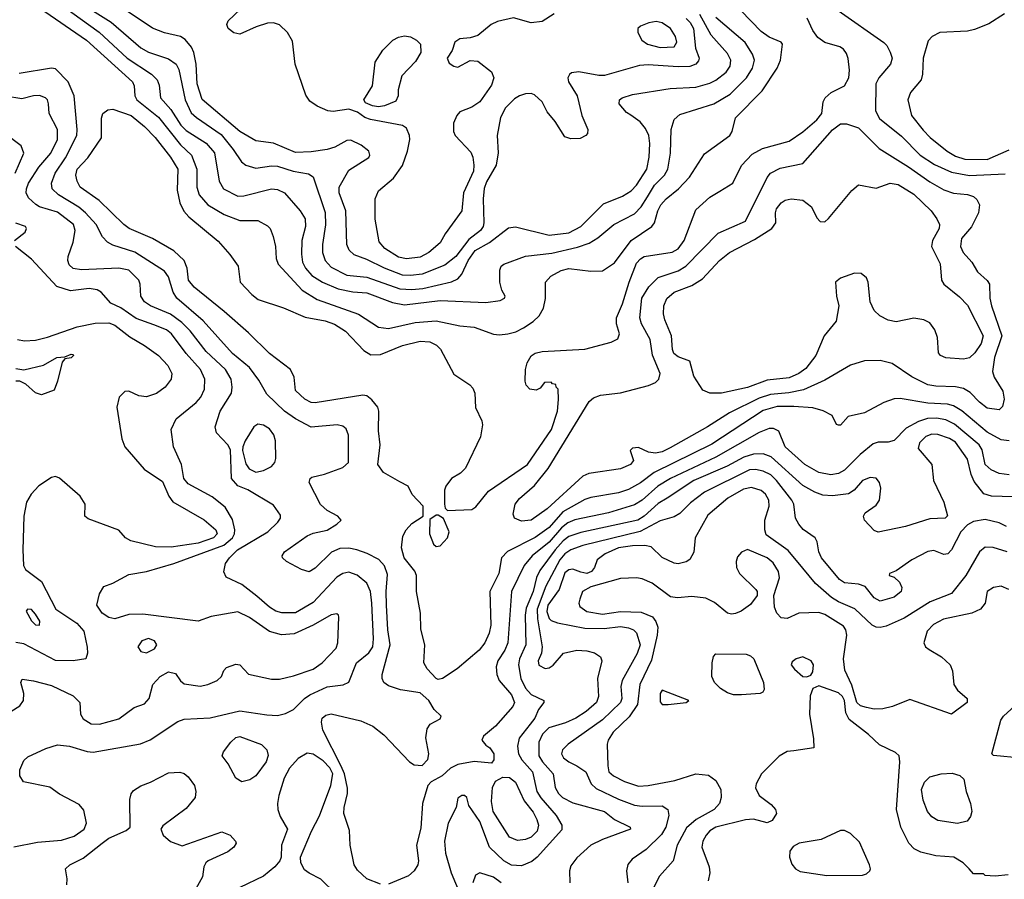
# Model space of a CAD drawing. Extents: x 1173029 to 1307123, y 522559 to 678521.
# Tile 430 of 623: x 1198615 to 1203581, y 618843 to 623179. Entities that reach past the tile are written whole.
import ezdxf

# ---------------------------------------------------------------- set-up
doc = ezdxf.new("R2010")
doc.units = 0

msp = doc.modelspace()

# ---------------------------------------------------------------- linework, layer by layer
at = {"layer": '0CON10XD'}
for points in [[(1198715, 623238), (1198951.2, 623075), (1199184, 622865), (1199192.7, 622845), (1199194.7, 622795), (1199206, 622775), (1199315, 622687.9), (1199425, 622547.5), (1199480.7, 622495), (1199509, 622425), (1199507.4, 622335), (1199519.1, 622295), (1199563.6, 622245), (1199646.6, 622196.6), (1199725, 622165.4), (1199815, 622165.5), (1199865, 622139.2), (1199878.6, 622125), (1199893.1, 622085), (1199904.4, 622035), (1199907.8, 621975), (1199918.5, 621945), (1200040, 621815), (1200115, 621767.9), (1200323.2, 621693.3), (1200425, 621627.1), (1200475, 621621.3), (1200608.6, 621651.4), (1200715, 621660.5), (1200835, 621635.3), (1200907.2, 621627.2), (1201005, 621593.1), (1201035, 621589.2), (1201076.5, 621593.5), (1201116.3, 621603.7), (1201155, 621624.6), (1201203.7, 621656.3), (1201235, 621685.6), (1201255.9, 621724.1), (1201267.1, 621772.9), (1201267.1, 621855), (1201294.3, 621885.7), (1201345, 621913.3), (1201385, 621923.4), (1201495, 621910.5), (1201555, 621912.7), (1201615, 621953.3), (1201698.2, 622065), (1201803.8, 622136.2), (1201816.2, 622155), (1201832.6, 622215), (1201847.7, 622245), (1201874.8, 622275.2), (1201938.2, 622325), (1201993.5, 622385), (1202068, 622502), (1202195.7, 622595), (1202208.1, 622615), (1202225.4, 622684.6), (1202360, 622820), (1202434.6, 622935), (1202452.7, 622975), (1202462, 623055), (1202455, 623066), (1202395, 623090.4), (1202355, 623119.6), (1202251.5, 623225)], [(1198793.1, 623275), (1199015.6, 623115.6), (1199156.5, 622985), (1199278.8, 622905), (1199308.7, 622875), (1199318.3, 622848.3), (1199324.1, 622785), (1199376.5, 622726.5), (1199426.7, 622646.7), (1199455, 622620.5), (1199555, 622555.3), (1199597.1, 622507.1), (1199621.3, 622365), (1199642.7, 622325), (1199715, 622289.2), (1199745, 622291.2), (1199885, 622325.3), (1199915, 622322.5), (1199950.6, 622305), (1200030, 622215), (1200054.4, 622175), (1200056.4, 622136.4), (1200037.3, 622065), (1200035.7, 621995.7), (1200041.1, 621955), (1200055.7, 621925), (1200089, 621889), (1200142.5, 621855), (1200221.8, 621821.8), (1200295.5, 621805.5), (1200365, 621801.2), (1200495, 621752.5), (1200555, 621741), (1200735, 621762.4), (1200965, 621752.5), (1201038.3, 621761.7), (1201060, 621775), (1201063.3, 621785), (1201046.7, 621815), (1201036.2, 621855), (1201036.2, 621915), (1201043.8, 621935), (1201056, 621945), (1201165, 621986.8), (1201298.1, 622001.9), (1201428.2, 622031.8), (1201487.5, 622052.5), (1201531.2, 622078.8), (1201610.5, 622145), (1201715, 622199.3), (1201749.8, 622235), (1201780.7, 622285), (1201815.6, 622345), (1201866.2, 622395), (1201883.9, 622425), (1201897.1, 622505), (1201900.8, 622625), (1201915.5, 622675), (1201945, 622700), (1202115, 622754.2), (1202197.5, 622802.5), (1202280, 622885), (1202310.3, 622935), (1202320.5, 622975), (1202311.4, 623005), (1202274.1, 623064.1), (1202125, 623190)], [(1198955, 623242.6), (1199076.9, 623166.9), (1199225, 623036.9), (1199265, 623015.8), (1199365, 622982), (1199404.4, 622955), (1199418, 622928), (1199449.3, 622775), (1199479.8, 622709.8), (1199506.1, 622685), (1199630.1, 622600.1), (1199691.2, 622525), (1199732.7, 622462.7), (1199755.9, 622445.9), (1199805, 622430), (1199885, 622441.9), (1199915, 622439.5), (1199994.7, 622415.3), (1200071.2, 622401.2), (1200095, 622385.6), (1200156, 622206), (1200156.4, 622143.6), (1200142.4, 622045), (1200142.7, 622005), (1200154.8, 621964.8), (1200185, 621930.6), (1200265, 621890.2), (1200365, 621879.4), (1200532, 621822), (1200592.8, 621817.2), (1200647.4, 621822.6)], [(1201975.4, 623185.4), (1201995.7, 623165), (1202012.4, 623135), (1202023.5, 623035), (1202040.9, 622985), (1202038.8, 622971.2), (1202025.6, 622955), (1201995, 622943.5), (1201935, 622940.5), (1201785, 622950.8), (1201741.6, 622948.4), (1201565, 622896.9), (1201535, 622897.1), (1201434.5, 622915.5), (1201398.6, 622911.4), (1201387, 622903), (1201380, 622885), (1201381.9, 622865), (1201426.2, 622795), (1201450.6, 622695), (1201480, 622625), (1201478.1, 622605), (1201470.8, 622595), (1201441.1, 622578.9), (1201395, 622577.5), (1201365, 622588.6), (1201315.4, 622665.4), (1201275, 622714), (1201249.4, 622765), (1201210.5, 622800.5), (1201195, 622806.4), (1201165, 622804.5), (1201135, 622795.5), (1201110.1, 622779.9), (1201065.2, 622734.8), (1201040.3, 622685), (1201022.7, 622595), (1201027.7, 622507.7), (1201018.6, 622445), (1200969.6, 622360.4), (1200957.2, 622327.2), (1200952, 622275), (1200955.4, 622154.6), (1200951.8, 622135), (1200939.2, 622115), (1200880.4, 622069.6), (1200814.2, 621985), (1200758.6, 621941.4), (1200645, 621894.8), (1200585, 621887.8), (1200545, 621890), (1200455.5, 621925), (1200365, 621970), (1200302.1, 621992.1), (1200276.6, 622016.6), (1200264.7, 622044.7), (1200259.3, 622215), (1200226.8, 622305), (1200226.2, 622335), (1200275, 622419.4), (1200375, 622484.3), (1200380.5, 622495), (1200375.6, 622515), (1200336.4, 622546.4), (1200285, 622571.2), (1200265, 622568.8), (1200205, 622536.7), (1200165, 622524.7), (1200085, 622512.5), (1200005, 622509.4), (1199895, 622556.2), (1199805, 622567.3), (1199725, 622614.2), (1199535, 622776.5), (1199509.1, 622855), (1199504.1, 622954.1), (1199493.2, 623013.2), (1199480.5, 623040.5), (1199449.7, 623079.7), (1199425, 623094.5), (1199345, 623112), (1199285, 623136.8), (1199076, 623276)], [(1201310.7, 623209.3), (1201250.3, 623169.7), (1201195, 623162.5), (1201105, 623187.7), (1201025, 623170), (1200992.9, 623155), (1200925, 623099.3), (1200887.5, 623087.5), (1200835, 623082.9), (1200810, 623065), (1200795.9, 623024.1), (1200770, 622985), (1200780.5, 622960.5), (1200804.1, 622944.1), (1200825, 622940), (1200886.1, 622973.9), (1200925, 622969.2), (1200995, 622916), (1201005.5, 622885), (1200995, 622848), (1200935.6, 622765), (1200895, 622738.1), (1200835, 622714), (1200819.2, 622695), (1200803.4, 622656.6), (1200803.1, 622615), (1200811.4, 622595), (1200890.9, 622510.9), (1200900.9, 622485), (1200904.5, 622445.5), (1200902.9, 622415), (1200853.5, 622305), (1200844.3, 622215), (1200760.5, 622099.5), (1200736.2, 622053.8), (1200678.2, 622005), (1200635, 621981.2), (1200565, 621972.1), (1200525, 621981.4), (1200456.4, 622025), (1200427.6, 622057.6), (1200407.1, 622172.9), (1200407.7, 622275), (1200424.4, 622315), (1200500.1, 622379.9), (1200545, 622444.2), (1200571.2, 622515), (1200583.1, 622575), (1200581.4, 622595), (1200565, 622631.2), (1200545.6, 622645.6), (1200383.3, 622675), (1200356.2, 622685), (1200318.3, 622711.7), (1200275, 622727.1), (1200195, 622715.7), (1200168.8, 622718.8), (1200115, 622742), (1200077.6, 622767.6), (1200058, 622798), (1200004.6, 622955), (1199991.5, 623071.5), (1199965, 623114.4), (1199925, 623153.8), (1199895, 623163.9), (1199865, 623161.3), (1199806.7, 623143.3), (1199725, 623106.5), (1199695, 623112.5), (1199665.7, 623135), (1199660, 623155), (1199666.6, 623173.4), (1199728.6, 623231.4)], [(1203605, 621054.6), (1203565, 621059.2), (1203495, 621097.5), (1203366.1, 621206.1), (1203325, 621230.8), (1203295, 621239.3), (1203195, 621245.2), (1203055, 621268.8), (1203025, 621267.1), (1202972.6, 621247.4), (1202876, 621195), (1202793.2, 621176.8), (1202755, 621133.8), (1202745, 621133.3), (1202735, 621137.5), (1202711.7, 621181.7), (1202666.6, 621206.6), (1202615, 621220.4), (1202518.5, 621228.5), (1202435, 621227), (1202365, 621207.3), (1202105, 621038.4), (1201815, 620895.2), (1201745, 620841.9), (1201685, 620808.4), (1201635, 620791.5), (1201495, 620768.6), (1201465, 620758.4), (1201353.6, 620696.4), (1201285, 620617.6), (1201215, 620567.2), (1201074.2, 620495.8), (1201045.5, 620465), (1201032, 620385), (1200985.4, 620295), (1200990.6, 620125), (1200981.9, 620085), (1200960.3, 620035), (1200931.5, 619998.5), (1200821.9, 619905), (1200748, 619855), (1200725, 619851.2), (1200715, 619856.4), (1200670.4, 619905), (1200652.9, 619935), (1200657.3, 620025), (1200637.9, 620105), (1200636.2, 620185), (1200616.4, 620295), (1200616.5, 620375), (1200607.1, 620397.1), (1200553.8, 620465), (1200540, 620515), (1200546.6, 620573.4), (1200564.2, 620605), (1200593.2, 620636.8), (1200650, 620675), (1200650, 620725), (1200593.9, 620783.9), (1200573.3, 620825), (1200532.5, 620847.5), (1200449.2, 620895), (1200421.2, 620935), (1200432.7, 621035), (1200424.6, 621105), (1200426.1, 621205), (1200420.4, 621225), (1200391.1, 621261.1), (1200365, 621280.8), (1200345, 621284.7), (1200105, 621245.4), (1200085, 621247.1), (1200053.3, 621265), (1200005, 621308.8), (1199998.6, 621375), (1199980.8, 621415), (1199874.3, 621495), (1199768.9, 621598.9), (1199646.8, 621706.8), (1199495, 621829.6), (1199466.4, 621865), (1199459.1, 621925), (1199443.6, 621965), (1199392.7, 622012.7), (1199284.4, 622074.4), (1199166.4, 622126.4), (1199139.6, 622145), (1199015, 622267.5), (1198920, 622335), (1198904, 622364), (1198898.2, 622395), (1198905.4, 622425), (1198958.2, 622481.8), (1199027.3, 622582.7), (1199027.9, 622682.1), (1199034.2, 622705), (1199058.8, 622725), (1199085, 622727.7), (1199177.3, 622695), (1199245, 622640.7), (1199298.2, 622585), (1199375, 622485.4), (1199412.5, 622425), (1199409.5, 622319.5), (1199422.1, 622255), (1199442.5, 622212.5), (1199467.9, 622185), (1199615, 622062.5), (1199675, 621994.4), (1199715.9, 621935.9), (1199726.5, 621855), (1199785, 621791.9), (1199817.2, 621767.2), (1199945, 621725.5), (1200055, 621678.2), (1200155, 621659.8), (1200202.7, 621642.7), (1200257.2, 621607.2), (1200350.4, 621510.4), (1200385, 621488.9), (1200435, 621490.4), (1200545, 621535.7), (1200635, 621557.3), (1200683.1, 621553.1), (1200717.7, 621537.7), (1200736.4, 621516.4), (1200805, 621390.5), (1200885, 621337.1), (1200900.2, 621320.2), (1200910, 621295), (1200913, 621223), (1200945.4, 621155.4), (1200948.9, 621135), (1200939.4, 621075), (1200862.7, 620917.3), (1200838.2, 620891.8), (1200792.2, 620865), (1200764.3, 620825), (1200758, 620805), (1200757.5, 620735), (1200760, 620715), (1200772.5, 620702.5), (1200895, 620708), (1200915, 620722), (1200979.5, 620800.5), (1201176.2, 620935), (1201297.5, 621112.5), (1201327.2, 621205), (1201333, 621263), (1201330, 621315), (1201320, 621325), (1201318.3, 621338.3), (1201301.7, 621341.7), (1201295, 621350), (1201261.7, 621348.3), (1201239.3, 621320.7), (1201219.5, 621310.5), (1201187.5, 621315), (1201170, 621335), (1201163.8, 621355), (1201166.2, 621415), (1201175, 621447.5), (1201195, 621483.3), (1201215, 621497.1), (1201250, 621505), (1201465, 621516.8), (1201597.4, 621552.6), (1201631.1, 621568.9), (1201640, 621595), (1201624.6, 621645), (1201625.3, 621675), (1201655.7, 621745), (1201688.2, 621855), (1201725, 621950.4), (1201745, 621973.3), (1201765, 621984.1), (1201905, 622006), (1201935, 622023.9), (1201966.7, 622065), (1202025, 622220.6), (1202096.3, 622283.7), (1202146.6, 622313.4), (1202211.9, 622355), (1202255.8, 622444.2), (1202308.8, 622501.2), (1202361.2, 622528.8), (1202495, 622566), (1202565, 622613.1), (1202635, 622673.8), (1202660.4, 622705), (1202667.3, 622765), (1202676.7, 622785), (1202707.9, 622812.1), (1202775.2, 622844.8), (1202797.2, 622885), (1202800, 622925), (1202793.2, 622983.2), (1202785, 623009.2), (1202769.5, 623029.5), (1202751.4, 623041.4), (1202675, 623064.3), (1202639.8, 623089.8), (1202615, 623124.2), (1202586, 623186)], [(1200647.4, 621822.6), (1200793.2, 621856.8), (1200825, 621871.3), (1200845.2, 621894.8), (1200876.6, 621965), (1200911.6, 622015), (1200984.8, 622055.2), (1201080.2, 622129.8), (1201115, 622134.4), (1201285, 622091.4), (1201385, 622104.4), (1201444.6, 622135), (1201559.6, 622250.4), (1201655, 622288.2), (1201698.2, 622315), (1201726, 622345), (1201778, 622425), (1201789.6, 622485), (1201792.1, 622555), (1201787.1, 622595), (1201770.8, 622630.8), (1201743.4, 622663.4), (1201696.9, 622696.9), (1201675, 622711.2), (1201638, 622755), (1201640, 622775), (1201653.8, 622785), (1201705, 622800.9), (1201895, 622831.1), (1202025, 622838.3), (1202095, 622858.8), (1202126.3, 622873.7), (1202177.1, 622915), (1202197.3, 622945), (1202202, 622975), (1202185, 623009.1), (1202101.4, 623101.4), (1202044.7, 623204.7)], [(1202742, 623225), (1202973.7, 623063.7), (1202988.5, 623048.5), (1203005.6, 623015), (1203015.5, 622985), (1203007.5, 622955), (1202947.8, 622885), (1202932.2, 622855), (1202931.3, 622718.7), (1202950.6, 622680.6), (1203061.7, 622591.7), (1203156.1, 622495), (1203228.5, 622448.5), (1203315, 622409.3), (1203405, 622392.7), (1203585, 622402)], [(1203582, 623208), (1203502.1, 623157.9), (1203431.1, 623128.9), (1203395, 623120.8), (1203255, 623114.2), (1203216.2, 623095), (1203197.4, 623072.6), (1203171.5, 622985), (1203168.9, 622905), (1203162.2, 622875), (1203107.7, 622812.3), (1203094.7, 622775), (1203112.5, 622695), (1203172.1, 622622.1), (1203206.4, 622585), (1203292.5, 622515), (1203335, 622490.5), (1203382, 622475), (1203495, 622474.5), (1203605, 622523.3)], [(1201845, 623039.2), (1201915, 623042.7), (1201929.7, 623065), (1201923.1, 623095), (1201896.7, 623135), (1201855, 623163.3), (1201825, 623169.4), (1201787.1, 623162.9), (1201745, 623146.7), (1201732, 623135), (1201732, 623115), (1201752, 623075), (1201780.8, 623055), (1201845, 623039.2)], [(1200425, 622740), (1200394.3, 622744.3), (1200359.5, 622759.5), (1200350, 622775), (1200394.5, 622845.5), (1200408.1, 622965), (1200445.5, 623024.5), (1200497.5, 623075), (1200525, 623090.5), (1200555, 623097.5), (1200585, 623092.2), (1200616, 623075), (1200636, 623055), (1200637.3, 623012.7), (1200611.7, 622968.3), (1200542, 622895), (1200524, 622825), (1200523.8, 622795), (1200512.3, 622767.7), (1200455, 622744.3), (1200425, 622740)], [(1200435, 618818.6), (1200365, 618845.7), (1200317.9, 618887.9), (1200301.4, 618915), (1200281.4, 619015), (1200278.7, 619088.7), (1200250.4, 619175), (1200251.3, 619205), (1200268.4, 619275), (1200267.9, 619302.1), (1200252.9, 619375), (1200235.9, 619414.1), (1200143.6, 619595), (1200136.9, 619635), (1200140, 619655), (1200159.1, 619670.9), (1200185, 619677.5), (1200335, 619642), (1200395.2, 619615.2), (1200451.9, 619571.9), (1200580.8, 619435), (1200605, 619419.4), (1200645, 619416.9), (1200673.3, 619446.7), (1200677.7, 619475), (1200663.8, 619556.2), (1200669.1, 619600.9), (1200684.5, 619625.5), (1200735, 619652.5), (1200740, 619665), (1200705, 619700), (1200678.8, 619745), (1200635, 619782.7), (1200535, 619799.2), (1200475, 619818.5), (1200450.8, 619835), (1200442.9, 619855), (1200443.1, 619875), (1200484, 620025), (1200471.3, 620101.3), (1200465.3, 620225), (1200463.6, 620295), (1200470.6, 620380.6), (1200453.9, 620423.9), (1200426.3, 620456.3), (1200366.6, 620486.6), (1200315, 620504.6), (1200275, 620512.7), (1200229.2, 620510.8), (1200187.2, 620492.8), (1200105, 620412.3), (1200075, 620393.6), (1200035.9, 620405.9), (1199960, 620445), (1199940, 620465), (1199938.6, 620475), (1199950, 620495), (1200065, 620575.4), (1200095, 620589.2), (1200166, 620604), (1200215, 620633.3), (1200235.8, 620655), (1200219.2, 620675), (1200165, 620703.8), (1200132.7, 620732.7), (1200074.4, 620845), (1200080, 620865), (1200088.7, 620871.3), (1200152.9, 620887.1), (1200245, 620920.4), (1200272.7, 620945), (1200273, 621083), (1200262, 621115), (1200245, 621128.6), (1200215.5, 621135.5), (1200085, 621123.3), (1200005, 621165.8), (1199950.7, 621205), (1199860.6, 621290.6), (1199821, 621361), (1199773.7, 621423.7), (1199687.8, 621495), (1199539.3, 621659.3), (1199407.8, 621775), (1199389.2, 621805), (1199365, 621882.2), (1199345, 621911.2), (1199195, 622006.7), (1199085, 622041.8), (1199057.4, 622057.4), (1199033.2, 622083.2), (1199000.3, 622145), (1198946.5, 622205), (1198912.9, 622232.9), (1198810.4, 622295), (1198779.2, 622325), (1198775.3, 622355), (1198794.2, 622405), (1198845, 622482.7), (1198902.3, 622595), (1198905.3, 622625), (1198889.7, 622795), (1198858.5, 622865), (1198795, 622931.5), (1198775, 622933.9), (1198612, 622908)], [(1198585, 619006.5), (1198705, 619029.4), (1198825, 619039.7), (1198889.7, 619060.3), (1198939.6, 619095), (1198950.9, 619125), (1198938.8, 619191.2), (1198915, 619219.2), (1198815, 619272), (1198767.5, 619307.5), (1198634, 619335), (1198615.6, 619365), (1198615.5, 619394.5), (1198635, 619441.2), (1198655, 619460), (1198747.4, 619502.6), (1198805, 619521.2), (1198865.5, 619514.5), (1198955, 619486.9), (1198985, 619483.8), (1199224.7, 619525.3), (1199273.3, 619546.7), (1199411.9, 619638.1), (1199445, 619651.2), (1199575, 619657.1), (1199725, 619693.2), (1199862, 619672), (1199915, 619668.8), (1199955, 619679.1), (1199995, 619699.1), (1200050.8, 619755), (1200077.5, 619772.5), (1200165, 619812.7), (1200246.6, 619823.4), (1200275, 619837.8), (1200312.7, 619935), (1200375, 619985.2), (1200395.2, 620015), (1200399.4, 620055), (1200391.5, 620235), (1200384.8, 620295), (1200365, 620337.1), (1200317.4, 620377.4), (1200275, 620392.8), (1200245, 620385.4), (1200215, 620366.2), (1200095, 620238.8), (1200005, 620186.2), (1199936.8, 620186.7), (1199907.1, 620195), (1199874.8, 620214.8), (1199810.9, 620270.9), (1199735, 620329.1), (1199656.8, 620366.8), (1199644.3, 620394.3), (1199653.5, 620435), (1199672.1, 620465), (1199714.1, 620505), (1199866.9, 620595), (1199917.1, 620645), (1199930, 620665), (1199929.7, 620679.7), (1199895, 620730), (1199765, 620806.7), (1199715, 620828.2), (1199683.5, 620865), (1199678.3, 621008.3), (1199664, 621035), (1199608.1, 621095), (1199600.5, 621125), (1199626.2, 621205), (1199682.5, 621295), (1199686.7, 621325), (1199680.9, 621365), (1199652.4, 621415), (1199555.9, 621505), (1199475, 621608.6), (1199431.9, 621651.9), (1199375, 621694.3), (1199274.8, 621734.8), (1199243.9, 621755), (1199225.3, 621785), (1199222.4, 621845), (1199215.9, 621865), (1199165, 621915.9), (1199115, 621924.8), (1198926.9, 621916.9), (1198885, 621924.7), (1198865, 621941.9), (1198857.7, 621965), (1198859.6, 621985), (1198884, 622056), (1198894.7, 622115), (1198886.6, 622145), (1198805, 622208.4), (1198715, 622234.7), (1198696, 622246), (1198659.9, 622279.9), (1198648.2, 622305), (1198648.4, 622325), (1198659.8, 622355), (1198710.5, 622435), (1198771.8, 622505), (1198804.8, 622575), (1198805.3, 622625), (1198763.1, 622705), (1198760, 622755), (1198754.3, 622775), (1198745, 622784.3), (1198715, 622796.8), (1198685, 622795.3), (1198625, 622779.7), (1198542.6, 622792.6)], [(1201145, 620650), (1201110, 620665), (1201104.3, 620685), (1201113.3, 620735), (1201135.9, 620764.1), (1201210.7, 620829.2), (1201280.9, 620915), (1201486.9, 621253.1), (1201509.1, 621270.9), (1201544.7, 621285.3), (1201645, 621297.2), (1201786, 621334), (1201821.2, 621348.8), (1201838.1, 621365), (1201844.5, 621395), (1201806.1, 621486.1), (1201795.2, 621565.2), (1201751.6, 621645), (1201741.9, 621675), (1201751.9, 621775), (1201788.6, 621831.4), (1201835, 621878.2), (1201935, 621912), (1201973.9, 621936.1), (1202138.2, 622101.8), (1202275, 622162.9), (1202385, 622382.5), (1202401.9, 622405), (1202450.6, 622429.4), (1202565, 622454.3), (1202715, 622623.5), (1202755, 622652.9), (1202785, 622654.1), (1202845, 622632.7), (1202949.5, 622529.5), (1203097, 622437), (1203205, 622360.3), (1203275, 622320.8), (1203324.7, 622304.7), (1203395, 622296.7), (1203425, 622286.4), (1203441.9, 622271.9), (1203455.3, 622245.3), (1203451.3, 622205), (1203415, 622134.5), (1203365.2, 622075), (1203359.3, 622035), (1203372.6, 622005), (1203417.3, 621955), (1203445, 621906.7), (1203494, 621864), (1203506.7, 621845), (1203506.9, 621775), (1203515.3, 621735), (1203568.4, 621585), (1203532, 621475), (1203521.1, 621405), (1203529.7, 621375), (1203574, 621305), (1203580, 621265), (1203572.4, 621227.6), (1203555, 621211.4), (1203495, 621218.5), (1203455, 621249.3), (1203408.3, 621298.3), (1203375, 621318), (1203335, 621327.4), (1203235, 621330.5), (1203195, 621337.5), (1203115, 621377.7), (1203014.6, 621444.6), (1202955, 621460.6), (1202875, 621458.5), (1202805, 621436), (1202675, 621360.3), (1202567.9, 621312.1), (1202493.9, 621296.1), (1202401.5, 621288.5), (1202345, 621269.3), (1202194.9, 621195.2), (1202083.5, 621125), (1201895, 621019), (1201855, 620999.1), (1201822.3, 620992.3), (1201786.7, 620996.7), (1201735, 621020.8), (1201705, 621018), (1201693.8, 621005), (1201710, 620955), (1201696, 620935), (1201645, 620912.7), (1201485, 620890), (1201455, 620876.9), (1201275, 620710.8), (1201195, 620654), (1201145, 620650)], [(1198592.3, 622405), (1198635.4, 622505), (1198622.4, 622542.4), (1198539.2, 622605)], [(1202155, 621294.6), (1202095.6, 621295.6), (1202060.9, 621310.9), (1202015, 621381.2), (1201995, 621456.7), (1201935, 621477.9), (1201913.3, 621495), (1201906.7, 621515), (1201902.9, 621585), (1201868.8, 621665), (1201862, 621695), (1201863.9, 621735), (1201878.3, 621771.7), (1201915, 621804.7), (1202005, 621838.5), (1202058.9, 621871.1), (1202144.6, 621965), (1202195, 622004.7), (1202320.4, 622069.6), (1202407.8, 622125), (1202428.5, 622155), (1202426.4, 622205), (1202431.2, 622225), (1202455, 622254.5), (1202475, 622268.8), (1202505, 622274.6), (1202565, 622268.2), (1202607.9, 622235), (1202635, 622180), (1202651.3, 622161.3), (1202675, 622160), (1202694.7, 622175.3), (1202812.2, 622317.8), (1202845, 622346.7), (1202935, 622328.9), (1203005, 622353.8), (1203045, 622348.2), (1203125, 622299.2), (1203211.1, 622215), (1203241.1, 622175), (1203254.4, 622145), (1203251.5, 622125), (1203218.6, 622065), (1203212.9, 622035), (1203257, 621947), (1203263.3, 621865), (1203275.6, 621845), (1203355, 621781.5), (1203395, 621738.9), (1203474.7, 621585), (1203464, 621546), (1203432.1, 621497.9), (1203405, 621473.1), (1203375, 621466.9), (1203285, 621473.3), (1203258.8, 621485), (1203248.3, 621498.3), (1203244.5, 621575), (1203230.4, 621615), (1203205, 621649.4), (1203175.4, 621665.4), (1203125, 621672.7), (1203035, 621654.6), (1202995, 621663.8), (1202952.5, 621685), (1202925, 621712.5), (1202903.6, 621755), (1202894.5, 621855), (1202886, 621876), (1202859.3, 621899.3), (1202825, 621900.8), (1202755.3, 621874.7), (1202730, 621855), (1202734.4, 621785), (1202745.6, 621735), (1202732.4, 621657.6), (1202672.9, 621585), (1202630, 621485), (1202580.5, 621419.5), (1202545, 621394.7), (1202495, 621373.1), (1202385, 621360), (1202285, 621323.3), (1202155, 621294.6)], [(1198588.8, 622065), (1198642.3, 622107.7), (1198648.8, 622125), (1198643.3, 622135), (1198595, 622153.3)], [(1198570.9, 619689.1), (1198615, 619717.1), (1198634.4, 619745), (1198635, 619780), (1198620, 619835), (1198627.5, 619852.5), (1198685, 619844.4), (1198775, 619820.8), (1198885, 619767.9), (1198917.8, 619735), (1198922.2, 619675), (1198935, 619651.4), (1198975, 619627.3), (1199017.5, 619625), (1199115, 619651.9), (1199191.5, 619708.5), (1199245, 619727.1), (1199268.6, 619755), (1199285.6, 619825), (1199322.5, 619865), (1199365, 619889.1), (1199400, 619880), (1199425, 619844), (1199445, 619828.6), (1199525, 619817.3), (1199563.3, 619825), (1199610, 619845), (1199633.3, 619865), (1199643.9, 619896.1), (1199658.3, 619911.7), (1199705, 619928.1), (1199725, 619924.2), (1199768.1, 619878.1), (1199885, 619851.5), (1199925, 619852.5), (1199995, 619868.2), (1200095, 619903.3), (1200141.1, 619935), (1200210.9, 620009.1), (1200218.9, 620035), (1200223.8, 620165), (1200223.3, 620175), (1200215, 620181.2), (1200185, 620176.9), (1200094.3, 620124.3), (1199999.2, 620080.8), (1199935, 620076.2), (1199875, 620092.1), (1199773.9, 620163.9), (1199715, 620191.5), (1199581.2, 620168.8), (1199515, 620144.2), (1199235, 620180.2), (1199165, 620178.9), (1199095, 620156.9), (1199065, 620162.7), (1199030.9, 620185), (1199004.5, 620225), (1199017.2, 620282.8), (1199039.7, 620320.3), (1199085, 620337.1), (1199165, 620379.6), (1199255, 620395.9), (1199392.5, 620435), (1199645, 620528.4), (1199687.9, 620565), (1199698.1, 620585), (1199699.6, 620605), (1199687.4, 620657.4), (1199650.7, 620720.7), (1199585, 620772.5), (1199465, 620837.1), (1199442, 620865), (1199430.5, 620935), (1199391.1, 621025), (1199377.9, 621112.1), (1199404.6, 621165.4), (1199505, 621247.3), (1199528.9, 621275), (1199547.5, 621315), (1199548, 621365), (1199526.7, 621415), (1199454.8, 621494.8), (1199380.3, 621595), (1199354.8, 621614.8), (1199290.9, 621639.1), (1199201.4, 621671.4), (1199125.6, 621725.6), (1199075, 621748.2), (1199025, 621803.8), (1199006, 621816), (1198965, 621822.2), (1198871.8, 621811.8), (1198802.7, 621832.7), (1198675, 621970.8), (1198594, 622035)], [(1198602.9, 621565), (1198638.3, 621558.3), (1198695, 621562.7), (1198755, 621577.2), (1198905, 621629.8), (1198995, 621648.9), (1199065, 621649.2), (1199095, 621637.9), (1199169.7, 621579.7), (1199245, 621535.5), (1199314.2, 621484.2), (1199362.7, 621435), (1199382.7, 621395), (1199378.9, 621365), (1199347.8, 621325), (1199305, 621293.2), (1199255, 621276.1), (1199215, 621282.3), (1199165, 621304.4), (1199145, 621302.9), (1199115.7, 621275), (1199104.6, 621225), (1199130, 621065), (1199144.4, 621025), (1199242.2, 620912.2), (1199335, 620849.2), (1199366.7, 620775), (1199387.5, 620747.5), (1199545, 620655.4), (1199603.9, 620605), (1199610.9, 620585), (1199592.3, 620565), (1199515, 620538.7), (1199378.1, 620518.1), (1199300.2, 620520.2), (1199175, 620549.4), (1199148, 620565), (1199114.5, 620604.5), (1198960.2, 620660.2), (1198943.8, 620675), (1198944.3, 620735), (1198920, 620775), (1198815, 620866.7), (1198795, 620874.4), (1198775, 620869.4), (1198711.7, 620828.3), (1198673.2, 620785), (1198649.6, 620745), (1198635.4, 620675), (1198630, 620505), (1198633.8, 620425), (1198643.3, 620405), (1198725, 620345.5), (1198796.6, 620205), (1198902.5, 620135), (1198937.5, 620095), (1198955.9, 620014.1), (1198956.1, 619983.9), (1198947.5, 619955), (1198885, 619944.3), (1198795, 619946.4), (1198635, 620030), (1198595, 620037.3)], [(1198595, 621419.2), (1198635, 621412), (1198734.3, 621435.7), (1198802.5, 621475), (1198841.7, 621478.3), (1198875, 621492.5), (1198885, 621490), (1198886.7, 621485), (1198875, 621473.8), (1198841.7, 621468.3), (1198829.3, 621450.7), (1198806.2, 621355), (1198789.3, 621310.7), (1198725, 621286.2), (1198695, 621296.7), (1198645, 621341.2), (1198615, 621356.2), (1198596.1, 621356.1)], [(1203605, 620882.9), (1203555, 620890), (1203515, 620907.5), (1203484.3, 620935), (1203468.7, 621008.7), (1203453.1, 621035), (1203329.2, 621139.2), (1203285, 621161.2), (1203239.4, 621169.4), (1203192.5, 621167.5), (1203147.9, 621152.1), (1203085, 621118.5), (1203025, 621055.6), (1202995, 621047.8), (1202945, 621048.5), (1202919.9, 621040.1), (1202854.4, 620985.6), (1202775, 620906.8), (1202745, 620890.3), (1202705, 620883.1), (1202645, 620894.1), (1202575, 620935.9), (1202475.4, 621025), (1202443, 621103), (1202417.3, 621117.3), (1202395, 621117.5), (1202345, 621095.9), (1202125, 620972.2), (1201896.7, 620865), (1201833.9, 620826.1), (1201755, 620755.7), (1201715, 620731.1), (1201585, 620690.9), (1201415, 620655.5), (1201378.6, 620641.4), (1201347, 620615), (1201285, 620544.1), (1201198.9, 620475), (1201158.4, 620425), (1201095.2, 620294.8), (1201076.3, 620035), (1201061.8, 619998.2), (1201026.8, 619945), (1201017.7, 619915), (1201021.2, 619875), (1201032.5, 619845), (1201095, 619772.9), (1201110.6, 619735), (1201101.5, 619715), (1201015, 619614.4), (1200953.3, 619565), (1200946.2, 619545), (1200965, 619518.8), (1200986, 619505), (1201005.4, 619475), (1201006.9, 619445), (1200995, 619428), (1200907.6, 619437.6), (1200825, 619421.5), (1200786.9, 619403.1), (1200745, 619363.9), (1200690.8, 619335), (1200673.5, 619316.5), (1200647.1, 619225), (1200638.7, 619101.3), (1200615.4, 619015.4), (1200626.4, 618935), (1200622.7, 618915), (1200604.7, 618885.3), (1200575, 618860.9), (1200475, 618818.6)], [(1199805, 620896.4), (1199845, 620904.5), (1199884.2, 620925), (1199901.9, 620945), (1199906.9, 620965), (1199905.6, 621055), (1199897.1, 621085), (1199875, 621114.3), (1199845, 621133.1), (1199815, 621138.1), (1199795, 621124.3), (1199751.2, 621055), (1199739.5, 621025), (1199739.1, 621005), (1199755, 620938.8), (1199772.7, 620912.7), (1199805, 620896.4)], [(1203675, 620770.9), (1203515.4, 620775.4), (1203476.9, 620786.9), (1203428.7, 620848.7), (1203412.8, 620885), (1203395, 620962.2), (1203335, 621047.4), (1203305, 621067), (1203245, 621086.7), (1203215, 621087.9), (1203185, 621075.8), (1203153.2, 621045), (1203146.2, 621015), (1203214.6, 620935), (1203224.1, 620855), (1203276.2, 620745), (1203294, 620676), (1203282.5, 620665), (1203205, 620660.7), (1203082.5, 620622.5), (1202945, 620594.2), (1202925, 620602), (1202875.8, 620655), (1202870.8, 620675), (1202878.3, 620691.7), (1202935, 620729.2), (1202950.6, 620755), (1202957.8, 620815), (1202950.6, 620845), (1202935, 620865.6), (1202905, 620869.1), (1202866.2, 620855), (1202823.8, 620806.2), (1202795, 620787.5), (1202715, 620777.2), (1202665, 620781.2), (1202625, 620795.8), (1202565, 620830), (1202405, 620973.8), (1202365, 620989.1), (1202315, 620986.7), (1202267.4, 620972.6), (1202182.5, 620927.5), (1202015, 620854), (1201880.4, 620765), (1201835, 620738.4), (1201765, 620674), (1201732.9, 620655), (1201445, 620592), (1201385, 620571.6), (1201355, 620550), (1201314.8, 620505), (1201238.9, 620401.1), (1201221.3, 620365), (1201205, 620293.8), (1201168.9, 620211.1), (1201164.1, 620175), (1201167, 620025), (1201136.3, 619955), (1201130.4, 619925), (1201142.3, 619855), (1201166.6, 619806.6), (1201195, 619775.3), (1201258, 619745), (1201258, 619735), (1201231.1, 619698.9), (1201212.7, 619655), (1201189.7, 619625), (1201134.7, 619555), (1201125.9, 619515), (1201129.7, 619475), (1201146.5, 619445), (1201201.9, 619385), (1201222.2, 619285), (1201243, 619253), (1201320, 619165), (1201348.5, 619115), (1201348.3, 619091.7), (1201225.5, 618954.5), (1201198.2, 618931.8), (1201145, 618910.7), (1201095, 618913.5), (1201056.5, 618936.5), (1200984.8, 619004.8), (1200935, 619134.5), (1200880, 619215), (1200870, 619255), (1200857.5, 619265), (1200845, 619266), (1200825, 619252.5), (1200815.9, 619204.1), (1200776.5, 619125), (1200756.8, 619035), (1200762.5, 618975), (1200790.9, 618875), (1200835, 618770.6)], [(1203592.6, 620622.6), (1203555, 620641.1), (1203485, 620657.2), (1203425, 620648), (1203395, 620630.7), (1203361.9, 620595), (1203315, 620504.2), (1203295.4, 620484.6), (1203275, 620481.9), (1203225, 620501.4), (1203195, 620496.9), (1203114, 620455), (1203035, 620398), (1203002.5, 620385), (1203000, 620375), (1203025, 620366.7), (1203051.7, 620341.7), (1203064.4, 620315), (1203061.1, 620295), (1203025, 620266.5), (1202955, 620245.6), (1202925, 620262.2), (1202879.3, 620319.3), (1202845, 620331.1), (1202775, 620337.5), (1202748.8, 620355), (1202658.9, 620465), (1202644.6, 620495), (1202637.5, 620545), (1202627.5, 620565), (1202566.5, 620606.5), (1202543.7, 620633.7), (1202527.9, 620665), (1202518.5, 620735), (1202509.6, 620755), (1202432.4, 620855), (1202402.5, 620882.5), (1202365, 620901.7), (1202325, 620910), (1202295, 620908.3), (1202069.2, 620795), (1201998, 620742), (1201945, 620688), (1201915, 620670.3), (1201845, 620650.2), (1201743.5, 620596.5), (1201455, 620527.2), (1201394, 620505), (1201365, 620485.2), (1201339.2, 620455), (1201268.1, 620321.9), (1201224.2, 620205), (1201226.1, 620156.1), (1201249.6, 620015), (1201246.1, 619983.9), (1201230.5, 619945), (1201233.2, 619923.2), (1201265, 619906.4), (1201285, 619909.2), (1201305, 619923.5), (1201357.1, 619982.9), (1201425, 619998.2), (1201475, 619995.6), (1201514.4, 619984.4), (1201543.8, 619965), (1201550.8, 619945), (1201528.8, 619855), (1201533.3, 619765), (1201524, 619735), (1201471.6, 619688.4), (1201419.5, 619655), (1201367.9, 619632.1), (1201282.8, 619607.2), (1201251.6, 619575), (1201233.1, 619535), (1201233.1, 619465), (1201251.9, 619435), (1201305.9, 619375), (1201315.3, 619305), (1201332.4, 619275), (1201352, 619255), (1201405, 619228), (1201565, 619185.3), (1201615, 619143.5), (1201693.3, 619105), (1201696.2, 619095), (1201555, 619043.8), (1201495, 619014.5), (1201425, 618951.4), (1201395, 618911.2), (1201387.1, 618885), (1201388.6, 618825)], [(1203595, 620495.3), (1203525, 620517.2), (1203485, 620517.3), (1203455.3, 620494.7), (1203386.8, 620375), (1203315, 620283.8), (1203207.4, 620242.6), (1203075, 620160.3), (1202985, 620119.7), (1202955, 620112.5), (1202935, 620113.8), (1202915, 620124.6), (1202826.4, 620206.4), (1202745, 620241.6), (1202709.1, 620265), (1202627.9, 620335), (1202565, 620411.8), (1202491.1, 620501.1), (1202380.3, 620580.3), (1202373.5, 620605), (1202373.1, 620655), (1202394, 620725), (1202392.7, 620755), (1202376.9, 620785), (1202355, 620804.6), (1202305, 620819.5), (1202265, 620810.2), (1202185.5, 620765), (1202085, 620679.1), (1202022, 620565), (1202015, 620492.5), (1201993.9, 620456.1), (1201975.9, 620444.1), (1201935.7, 620434.3), (1201915, 620437.1), (1201855, 620465.6), (1201799.7, 620519.7), (1201766.9, 620526.9), (1201705.5, 620525.5), (1201635, 620514.2), (1201567.5, 620485), (1201527.8, 620455), (1201514.5, 620415), (1201498.9, 620395), (1201475, 620385.4), (1201445, 620391.5), (1201405, 620407.3), (1201385, 620404.1), (1201365, 620389.3), (1201336.1, 620303.9), (1201277.8, 620225), (1201273.3, 620193.3), (1201285, 620158.5), (1201295, 620148.7), (1201327.2, 620137.2), (1201465, 620109.6), (1201562.5, 620107.5), (1201645, 620118.1), (1201685, 620111.2), (1201710.7, 620100.7), (1201726.1, 620086.1), (1201743.4, 620025), (1201728.8, 619981.2), (1201653.1, 619845), (1201646.8, 619815), (1201651.2, 619755), (1201645.1, 619734.9), (1201555, 619646.7), (1201380.6, 619525), (1201352.5, 619495), (1201348.2, 619475), (1201357.9, 619455), (1201384.5, 619434.5), (1201424.5, 619415.5), (1201469.6, 619385), (1201496.9, 619325), (1201521.5, 619301.5), (1201635, 619247.3), (1201715, 619217.1), (1201755, 619211.2), (1201855, 619213.2), (1201884, 619194), (1201889.2, 619165), (1201873.7, 619105), (1201851.3, 619068.7), (1201775, 618993.5), (1201704.5, 618945), (1201682.4, 618917.6), (1201676, 618885), (1201682.7, 618825)], [(1200715, 620521.9), (1200735, 620524.5), (1200771.8, 620565), (1200780, 620595), (1200753, 620663), (1200725, 620680), (1200715, 620680), (1200682.5, 620657.5), (1200681.8, 620585), (1200702.4, 620532.4), (1200715, 620521.9)], [(1203603.8, 620305), (1203565, 620321.4), (1203525.7, 620314.3), (1203494, 620295), (1203484, 620235), (1203461.2, 620205), (1203416.7, 620185), (1203274.8, 620155.2), (1203222.8, 620127.2), (1203191.8, 620095), (1203174.6, 620035.4), (1203183.1, 620015), (1203201.7, 620001.7), (1203264.5, 619965), (1203307.5, 619925), (1203320, 619895), (1203325.8, 619825), (1203345, 619796), (1203394, 619755), (1203394, 619735), (1203315, 619676.2), (1203105, 619750), (1203016.7, 619715), (1202967.5, 619702.5), (1202925, 619701.1), (1202885, 619708.6), (1202855, 619717.5), (1202837.1, 619735), (1202811.9, 619821.9), (1202776.8, 619896.8), (1202768.9, 619955), (1202786.8, 620075), (1202781.5, 620101.5), (1202769.3, 620119.3), (1202675, 620178.5), (1202645, 620189.2), (1202545, 620185.6), (1202485, 620157.5), (1202455, 620161.2), (1202433.3, 620185), (1202421.2, 620215), (1202418.8, 620275), (1202446.8, 620363.2), (1202442.4, 620395), (1202415, 620439.6), (1202385.5, 620465), (1202285, 620505.6), (1202255, 620492.5), (1202235, 620468.8), (1202227.5, 620445), (1202230, 620415), (1202245.8, 620385), (1202327.5, 620305), (1202334, 620295), (1202333.8, 620275), (1202300.3, 620229.7), (1202252.9, 620195), (1202225, 620182.7), (1202205, 620179.7), (1202184.8, 620184.8), (1202118.9, 620238.9), (1202075, 620260), (1202005, 620270), (1201932.3, 620262.3), (1201897.9, 620267.9), (1201805, 620335.9), (1201755, 620357.6), (1201725, 620363.7), (1201645, 620359.6), (1201495, 620318.4), (1201453.8, 620295), (1201439.6, 620255), (1201435.5, 620235), (1201439.5, 620219.5), (1201474.4, 620194.4), (1201555, 620180), (1201645, 620193.1), (1201750, 620190), (1201806.8, 620166.7), (1201823.8, 620143.8), (1201832.5, 620115), (1201830.7, 620075), (1201801.6, 619948.4), (1201742.9, 619825), (1201730.5, 619725), (1201687.9, 619662.1), (1201607.6, 619585), (1201582.3, 619545), (1201577.9, 619525), (1201580.5, 619415), (1201586.5, 619385), (1201610, 619365), (1201665, 619335.3), (1201735, 619311.9), (1201785, 619315.3), (1201918.7, 619341.3), (1202025.4, 619374.6), (1202088, 619368), (1202125, 619341.1), (1202151.3, 619295), (1202152.5, 619255), (1202144.7, 619225.3), (1202117.8, 619195), (1202026, 619144), (1201978.4, 619101.6), (1201931.6, 619015), (1201911.4, 618935), (1201841.2, 618858.8), (1201771.4, 618718.6)], [(1198715, 620123.8), (1198715.7, 620145), (1198695, 620180), (1198675, 620203.3), (1198653.9, 620206.1), (1198647.5, 620195), (1198675, 620146.7), (1198695, 620126.2), (1198715, 620123.8)], [(1199255, 619984.3), (1199295, 620004.5), (1199307.1, 620025), (1199294, 620045), (1199265, 620058.1), (1199230.8, 620045), (1199210, 620015), (1199225, 619992.5), (1199255, 619984.3)], [(1202215, 619773.4), (1202185, 619782.6), (1202149.6, 619805), (1202119.2, 619835), (1202106.2, 619865), (1202106.9, 619935), (1202114.2, 619965.8), (1202125, 619980), (1202278.1, 619978.1), (1202300.5, 619970.5), (1202316.7, 619955), (1202365.7, 619835), (1202369.2, 619800.8), (1202363.3, 619786.7), (1202349.3, 619780.7), (1202255, 619773.6), (1202215, 619773.4)], [(1202585, 619863.3), (1202605, 619872.5), (1202615, 619890), (1202618, 619925), (1202606.2, 619945), (1202565, 619965.6), (1202531.2, 619955), (1202510.3, 619939.7), (1202506.2, 619925), (1202522.8, 619902.8), (1202565, 619866.2), (1202585, 619863.3)], [(1203600, 618865), (1203535, 618858.8), (1203485, 618862.5), (1203475, 618870), (1203425, 618870), (1203403.3, 618895), (1203374, 618925), (1203326.2, 618955), (1203235, 618961.5), (1203159.7, 618979.7), (1203126.6, 618996.6), (1203100, 619025), (1203059.2, 619105), (1203037.8, 619195), (1203054.2, 619435), (1203051.2, 619465), (1203032.7, 619482.7), (1202950.9, 619520.9), (1202895, 619573.6), (1202798.5, 619648.5), (1202781.8, 619681.8), (1202774.1, 619745), (1202764.3, 619765), (1202745, 619783.2), (1202645, 619819.2), (1202614.4, 619805.6), (1202601.2, 619768.8), (1202598.9, 619675), (1202618.6, 619551.4), (1202620, 619505), (1202519.8, 619490.2)], [(1201855, 619723.8), (1201885, 619724), (1201975.8, 619734.2), (1201990, 619745), (1201855, 619796.7), (1201845, 619780), (1201845, 619737.5), (1201855, 619723.8)], [(1203665, 619453.8), (1203526.7, 619466.7), (1203517.5, 619475), (1203563.1, 619645), (1203576.2, 619665), (1203652.7, 619735)], [(1199735, 619334.4), (1199705, 619353.1), (1199666.7, 619425), (1199635.8, 619465), (1199642.9, 619485), (1199679.4, 619535), (1199705, 619557.5), (1199725, 619562.7), (1199835, 619522.2), (1199861.1, 619495), (1199867.8, 619467.8), (1199857.1, 619435), (1199805, 619364.3), (1199775.5, 619344.5), (1199735, 619334.4)], [(1200209.5, 618769.5), (1200134, 618844), (1200075, 618872.9), (1200051.2, 618891.2), (1200032.2, 618925), (1200030.4, 618955), (1200086.4, 619085), (1200127.6, 619162.4), (1200184.4, 619315), (1200193.8, 619375), (1200179.6, 619405), (1200145, 619439.5), (1200095, 619474.1), (1200065, 619478.9), (1200018.7, 619451.3), (1199975, 619402.5), (1199947.9, 619352.1), (1199922, 619265), (1199914.6, 619225), (1199916.4, 619195), (1199929.2, 619159.2), (1199965.7, 619095), (1199934.4, 619015), (1199933.1, 618955), (1199926.7, 618935), (1199901.5, 618905), (1199845, 618859.1), (1199725, 618801.4)], [(1202519.8, 619490.2), (1202485, 619487.3), (1202445, 619463.5), (1202355.4, 619374.6), (1202329.4, 619325), (1202325.8, 619304.2), (1202344.4, 619265), (1202405, 619220), (1202426.7, 619195), (1202431.9, 619175), (1202410.7, 619139.3), (1202385, 619128.1), (1202316, 619146), (1202275, 619143.4), (1202125, 619106.2), (1202095, 619086.8), (1202077.5, 619065), (1202060, 619035), (1202055.3, 619005), (1202092.9, 618905), (1202095.5, 618874.5), (1202087.5, 618835)], [(1198852.9, 618815), (1198854.4, 618845), (1198846.2, 618895), (1198868, 618915), (1198935, 618950), (1199030.5, 619025), (1199065, 619050), (1199151.4, 619088.6), (1199172, 619105), (1199169.5, 619245), (1199176.3, 619273.7), (1199189.1, 619290.9), (1199225, 619314.5), (1199275, 619333.3), (1199365, 619380), (1199422.4, 619382.4), (1199445, 619375.6), (1199465, 619359.4), (1199496.4, 619315), (1199503.8, 619285), (1199499.1, 619255), (1199455, 619200.6), (1199337.2, 619112.8), (1199327.1, 619095), (1199338, 619065), (1199375, 619034), (1199435, 619011.4), (1199635, 619082.9), (1199675.5, 619065.5), (1199704, 619035), (1199706, 619025), (1199694.2, 619005), (1199665, 618981.8), (1199565, 618935.8), (1199554.4, 618925.6), (1199544, 618905), (1199536, 618855), (1199503.1, 618795)], [(1201125, 619037.7), (1201085.9, 619055.9), (1201003.1, 619185), (1200993.8, 619235), (1200998.9, 619305), (1201015, 619337.5), (1201051.5, 619358.5), (1201085, 619356.9), (1201115, 619332.9), (1201159, 619239), (1201205, 619181.8), (1201222.7, 619145), (1201231.4, 619115), (1201224.3, 619085), (1201195, 619055.3), (1201165, 619042.8), (1201125, 619037.7)], [(1203345, 619124.5), (1203245, 619140), (1203215, 619157.5), (1203192.5, 619185), (1203171.2, 619241.2), (1203163.4, 619295), (1203178.2, 619331.8), (1203205, 619359.1), (1203262.5, 619375), (1203317.6, 619377.6), (1203355.7, 619365.7), (1203377.1, 619347.1), (1203388.2, 619285), (1203410, 619225), (1203417.5, 619185), (1203410.3, 619159.7), (1203394.2, 619135.8), (1203345, 619124.5)], [(1202685, 618862.2), (1202865, 618863.8), (1202885, 618870), (1202902.5, 618885), (1202906.2, 618895), (1202901.2, 618915), (1202850.5, 619030.5), (1202805, 619074.2), (1202775, 619089.4), (1202755, 619088.9), (1202656.4, 619043.6), (1202546, 619025), (1202515, 619008.1), (1202499.4, 618985), (1202497.8, 618955), (1202509.4, 618919.4), (1202528.1, 618895), (1202551.7, 618881.7), (1202685, 618862.2)], [(1201043.8, 618825), (1201005, 618852.8), (1200935, 618875.5), (1200914.1, 618864.1), (1200900.5, 618825)]]:
    msp.add_lwpolyline(points, dxfattribs=at)

doc.saveas('drawing.dxf')
